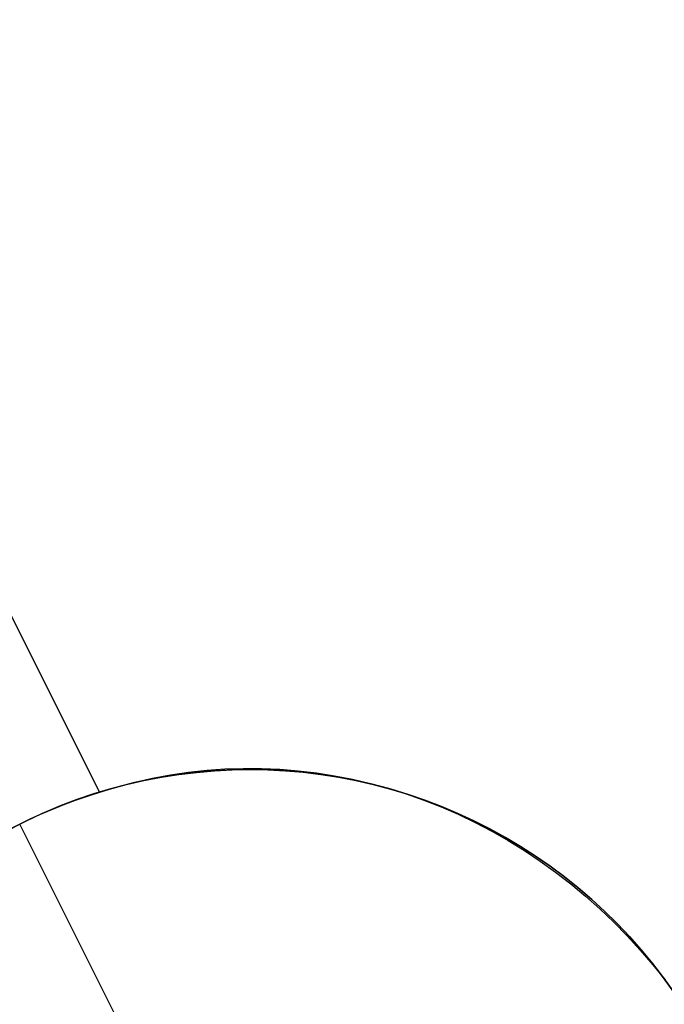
# Model space of a CAD drawing. Header units: millimetres. Extents: x 6239 to 7218, y -13987 to -13139.
# Tile 269 of 296: x 6819.36 to 6823.12, y -13440.27 to -13434.53. Entities that reach past the tile are written whole.
import ezdxf

# ---------------------------------------------------------------- set-up
doc = ezdxf.new("R2010")
doc.units = ezdxf.units.MM
doc.layers.add('color', color=7, linetype='Continuous')

msp = doc.modelspace()

# ---------------------------------------------------------------- linework, layer by layer
at = {"layer": 'color', "color": 254, "true_color": 0xcad1ee}
for p, q in [((6819.823, -13439.034, 5.658), (6817.5639, -13434.5265, 10.7)), ((6817.5639, -13434.5265, 13.041), (6819.823, -13439.034, 12.5297)), ((6819.823, -13439.034, 5.658), (6817.5639, -13434.5265, 10.7)), ((6817.5639, -13434.5265, 13.041), (6819.823, -13439.034, 12.5297)), ((6819.823, -13439.034, 9.3495), (6818.169, -13435.7338, 9.3495)), ((6820.2365, -13438.933, 12.349), (6820.3419, -13438.9176, 12.3037)), ((6820.2365, -13438.933, 12.349), (6820.3419, -13438.9176, 12.3037)), ((6820.2863, -13438.9314, 3.1843), (6820.3893, -13438.9189, 3.1843)), ((6820.3956, -13438.9182, -7.3), (6820.2928, -13438.9305, -7.3)), ((6820.3956, -13438.9182, -7.3), (6820.2928, -13438.9305, -7.3)), ((6820.3419, -13438.9176, 12.3037), (6820.4478, -13438.9061, 12.2585)), ((6820.3419, -13438.9176, 12.3037), (6820.4478, -13438.9061, 12.2585)), ((6820.3893, -13438.9189, 3.1843), (6820.4927, -13438.9099, 3.1843)), ((6820.4988, -13438.9094, -7.3), (6820.3956, -13438.9182, -7.3)), ((6820.4988, -13438.9094, -7.3), (6820.3956, -13438.9182, -7.3)), ((6820.4478, -13438.9061, 12.2585), (6820.5541, -13438.8987, 12.2135)), ((6820.4478, -13438.9061, 12.2585), (6820.5541, -13438.8987, 12.2135)), ((6820.4927, -13438.9099, 3.1843), (6820.5963, -13438.9044, 3.1843)), ((6820.6022, -13438.9042, -7.3), (6820.4988, -13438.9094, -7.3)), ((6820.6022, -13438.9042, -7.3), (6820.4988, -13438.9094, -7.3)), ((6820.5541, -13438.8987, 12.2135), (6820.6607, -13438.8953, 12.1687)), ((6820.5541, -13438.8987, 12.2135), (6820.6607, -13438.8953, 12.1687)), ((6820.5963, -13438.9044, 3.1843), (6820.7, -13438.9026, 3.1843)), ((6820.7058, -13438.9026, -7.3), (6820.6022, -13438.9042, -7.3)), ((6820.7058, -13438.9026, -7.3), (6820.6022, -13438.9042, -7.3)), ((6820.6607, -13438.8953, 12.1687), (6820.7675, -13438.8959, 12.1241)), ((6820.6607, -13438.8953, 12.1687), (6820.7675, -13438.8959, 12.1241)), ((6820.7, -13438.9026, 3.1843), (6820.8037, -13438.9043, 3.1843)), ((6820.8093, -13438.9045, -7.3), (6820.7058, -13438.9026, -7.3)), ((6820.8093, -13438.9045, -7.3), (6820.7058, -13438.9026, -7.3)), ((6820.7675, -13438.8959, 12.1241), (6820.8743, -13438.9005, 12.0798)), ((6820.7675, -13438.8959, 12.1241), (6820.8743, -13438.9005, 12.0798)), ((6820.8037, -13438.9043, 3.1843), (6820.9073, -13438.9097, 3.1843)), ((6820.9127, -13438.91, -7.3), (6820.8093, -13438.9045, -7.3)), ((6820.9127, -13438.91, -7.3), (6820.8093, -13438.9045, -7.3)), ((6820.8743, -13438.9005, 12.0798), (6820.981, -13438.9091, 12.0359)), ((6820.8743, -13438.9005, 12.0798), (6820.981, -13438.9091, 12.0359)), ((6820.9073, -13438.9097, 3.1843), (6821.0107, -13438.9186, 3.1843)), ((6821.0159, -13438.9191, -7.3), (6820.9127, -13438.91, -7.3)), ((6821.0159, -13438.9191, -7.3), (6820.9127, -13438.91, -7.3)), ((6820.981, -13438.9091, 12.0359), (6821.0875, -13438.9218, 11.9924)), ((6820.981, -13438.9091, 12.0359), (6821.0875, -13438.9218, 11.9924)), ((6821.0107, -13438.9186, 3.1843), (6821.1137, -13438.9311, 3.1843)), ((6821.1187, -13438.9318, -7.3), (6821.0159, -13438.9191, -7.3)), ((6821.1187, -13438.9318, -7.3), (6821.0159, -13438.9191, -7.3)), ((6821.0875, -13438.9218, 11.9924), (6821.1936, -13438.9384, 11.9493)), ((6821.0875, -13438.9218, 11.9924), (6821.1936, -13438.9384, 11.9493)), ((6819.9249, -13439.0029, 12.4847), (6820.0279, -13438.9757, 12.4395)), ((6819.9249, -13439.0029, 12.4847), (6820.0279, -13438.9757, 12.4395)), ((6819.9809, -13438.9904, 3.1843), (6820.082, -13438.9672, 3.1843)), ((6820.0887, -13438.9658, -7.3), (6819.9877, -13438.9887, -7.3)), ((6820.0887, -13438.9658, -7.3), (6819.9877, -13438.9887, -7.3)), ((6820.0279, -13438.9757, 12.4395), (6820.1318, -13438.9524, 12.3942)), ((6820.0279, -13438.9757, 12.4395), (6820.1318, -13438.9524, 12.3942)), ((6820.082, -13438.9672, 3.1843), (6820.1838, -13438.9476, 3.1843)), ((6820.1904, -13438.9464, -7.3), (6820.0887, -13438.9658, -7.3)), ((6820.1904, -13438.9464, -7.3), (6820.0887, -13438.9658, -7.3)), ((6820.1318, -13438.9524, 12.3942), (6820.2365, -13438.933, 12.349)), ((6820.1318, -13438.9524, 12.3942), (6820.2365, -13438.933, 12.349)), ((6820.1838, -13438.9476, 3.1843), (6820.2863, -13438.9314, 3.1843)), ((6820.2928, -13438.9305, -7.3), (6820.1904, -13438.9464, -7.3)), ((6820.2928, -13438.9305, -7.3), (6820.1904, -13438.9464, -7.3)), ((6821.1137, -13438.9311, 3.1843), (6821.2162, -13438.9471, 3.1843)), ((6821.221, -13438.9479, -7.3), (6821.1187, -13438.9318, -7.3)), ((6821.221, -13438.9479, -7.3), (6821.1187, -13438.9318, -7.3)), ((6821.1936, -13438.9384, 11.9493), (6821.2992, -13438.9589, 11.9068)), ((6821.1936, -13438.9384, 11.9493), (6821.2992, -13438.9589, 11.9068)), ((6821.2162, -13438.9471, 3.1843), (6821.3181, -13438.9667, 3.1843)), ((6821.3226, -13438.9676, -7.3), (6821.221, -13438.9479, -7.3)), ((6821.3226, -13438.9676, -7.3), (6821.221, -13438.9479, -7.3)), ((6821.2992, -13438.9589, 11.9068), (6821.4042, -13438.9834, 11.8648)), ((6821.2992, -13438.9589, 11.9068), (6821.4042, -13438.9834, 11.8648)), ((6821.3181, -13438.9667, 3.1843), (6821.4192, -13438.9897, 3.1843)), ((6821.4236, -13438.9908, -7.3), (6821.3226, -13438.9676, -7.3)), ((6821.4236, -13438.9908, -7.3), (6821.3226, -13438.9676, -7.3)), ((6821.4042, -13438.9834, 11.8648), (6821.5084, -13439.0118, 11.8234)), ((6821.4042, -13438.9834, 11.8648), (6821.5084, -13439.0118, 11.8234)), ((6819.7551, -13439.0557, 5.6691), (6819.823, -13439.034, 5.658)), ((6819.7551, -13439.0557, 5.6691), (6819.823, -13439.034, 5.658)), ((6819.7813, -13439.0471, 3.1843), (6819.8806, -13439.017, 3.1843)), ((6819.8875, -13439.0151, -7.3), (6819.7884, -13439.0449, -7.3)), ((6819.8875, -13439.0151, -7.3), (6819.7884, -13439.0449, -7.3)), ((6819.823, -13439.034, 12.5297), (6819.9249, -13439.0029, 12.4847)), ((6819.823, -13439.034, 12.5297), (6819.9249, -13439.0029, 12.4847)), ((6819.823, -13439.034, 5.658), (6819.823, -13439.034, 12.5297)), ((6819.823, -13439.034, 5.658), (6819.823, -13439.034, 12.5297)), ((6819.8806, -13439.017, 3.1843), (6819.9809, -13438.9904, 3.1843)), ((6819.9877, -13438.9887, -7.3), (6819.8875, -13439.0151, -7.3)), ((6819.9877, -13438.9887, -7.3), (6819.8875, -13439.0151, -7.3)), ((6821.4192, -13438.9897, 3.1843), (6821.5195, -13439.0163, 3.1843)), ((6821.5237, -13439.0175, -7.3), (6821.4236, -13438.9908, -7.3)), ((6821.5237, -13439.0175, -7.3), (6821.4236, -13438.9908, -7.3)), ((6821.5084, -13439.0118, 11.8234), (6821.6118, -13439.0441, 11.7827)), ((6821.5084, -13439.0118, 11.8234), (6821.6118, -13439.0441, 11.7827)), ((6821.5195, -13439.0163, 3.1843), (6821.6188, -13439.0463, 3.1843)), ((6821.6227, -13439.0476, -7.3), (6821.5237, -13439.0175, -7.3)), ((6821.6227, -13439.0476, -7.3), (6821.5237, -13439.0175, -7.3)), ((6819.5862, -13439.1175, 3.1843), (6819.6831, -13439.0807, 3.1843)), ((6819.6903, -13439.0781, -7.3), (6819.5934, -13439.1147, -7.3)), ((6819.6903, -13439.0781, -7.3), (6819.5934, -13439.1147, -7.3)), ((6819.6204, -13439.104, 5.6863), (6819.6875, -13439.079, 5.6785)), ((6819.6204, -13439.104, 5.6863), (6819.6875, -13439.079, 5.6785)), ((6819.6831, -13439.0807, 3.1843), (6819.7813, -13439.0471, 3.1843)), ((6819.6875, -13439.079, 5.6785), (6819.7551, -13439.0557, 5.6691)), ((6819.6875, -13439.079, 5.6785), (6819.7551, -13439.0557, 5.6691)), ((6819.7884, -13439.0449, -7.3), (6819.6903, -13439.0781, -7.3)), ((6819.7884, -13439.0449, -7.3), (6819.6903, -13439.0781, -7.3)), ((6821.6118, -13439.0441, 11.7827), (6821.7142, -13439.0802, 11.7427)), ((6821.6118, -13439.0441, 11.7827), (6821.7142, -13439.0802, 11.7427)), ((6821.6188, -13439.0463, 3.1843), (6821.717, -13439.0798, 3.1843)), ((6821.7207, -13439.0811, -7.3), (6821.6227, -13439.0476, -7.3)), ((6821.7207, -13439.0811, -7.3), (6821.6227, -13439.0476, -7.3)), ((6821.7142, -13439.0802, 11.7427), (6821.8155, -13439.1201, 11.7035)), ((6821.7142, -13439.0802, 11.7427), (6821.8155, -13439.1201, 11.7035)), ((6821.717, -13439.0798, 3.1843), (6821.814, -13439.1166, 3.1843)), ((6821.8175, -13439.118, -7.3), (6821.7207, -13439.0811, -7.3)), ((6821.8175, -13439.118, -7.3), (6821.7207, -13439.0811, -7.3)), ((6819.4978, -13439.1546, -7.3), (6819.4037, -13439.1978, -7.3)), ((6819.4978, -13439.1546, -7.3), (6819.4037, -13439.1978, -7.3)), ((6819.4875, -13439.1591, 5.6966), (6819.5537, -13439.1307, 5.6923)), ((6819.4875, -13439.1591, 5.6966), (6819.5537, -13439.1307, 5.6923)), ((6819.4905, -13439.1578, 3.1843), (6819.5862, -13439.1175, 3.1843)), ((6819.5934, -13439.1147, -7.3), (6819.4978, -13439.1546, -7.3)), ((6819.5934, -13439.1147, -7.3), (6819.4978, -13439.1546, -7.3)), ((6819.5537, -13439.1307, 5.6923), (6819.6204, -13439.104, 5.6863)), ((6819.5537, -13439.1307, 5.6923), (6819.6204, -13439.104, 5.6863)), ((6821.814, -13439.1166, 3.1843), (6821.9097, -13439.1567, 3.1843)), ((6821.8155, -13439.1201, 11.7035), (6821.9156, -13439.1637, 11.6651)), ((6821.8155, -13439.1201, 11.7035), (6821.9156, -13439.1637, 11.6651)), ((6821.913, -13439.1582, -7.3), (6821.8175, -13439.118, -7.3)), ((6821.913, -13439.1582, -7.3), (6821.8175, -13439.118, -7.3)), ((6819.3037, -13439.248, 3.1843), (6819.3964, -13439.2013, 3.1843)), ((6819.4037, -13439.1978, -7.3), (6819.3111, -13439.2442, -7.3)), ((6819.4037, -13439.1978, -7.3), (6819.3111, -13439.2442, -7.3)), ((6819.3572, -13439.2206, 5.7), (6819.422, -13439.189, 5.6991)), ((6819.3572, -13439.2206, 5.7), (6819.422, -13439.189, 5.6991)), ((6819.3964, -13439.2013, 3.1843), (6819.4905, -13439.1578, 3.1843)), ((6819.422, -13439.189, 5.6991), (6819.4875, -13439.1591, 5.6966)), ((6819.422, -13439.189, 5.6991), (6819.4875, -13439.1591, 5.6966)), ((6821.9097, -13439.1567, 3.1843), (6822.0039, -13439.2001, 3.1843)), ((6822.007, -13439.2016, -7.3), (6821.913, -13439.1582, -7.3)), ((6822.007, -13439.2016, -7.3), (6821.913, -13439.1582, -7.3)), ((6821.9156, -13439.1637, 11.6651), (6822.0142, -13439.2111, 11.6276)), ((6821.9156, -13439.1637, 11.6651), (6822.0142, -13439.2111, 11.6276)), ((6822.0039, -13439.2001, 3.1843), (6822.0965, -13439.2468, 3.1843)), ((6822.0994, -13439.2483, -7.3), (6822.007, -13439.2016, -7.3)), ((6822.0994, -13439.2483, -7.3), (6822.007, -13439.2016, -7.3)), ((6822.0142, -13439.2111, 11.6276), (6822.1114, -13439.262, 11.5909)), ((6822.0142, -13439.2111, 11.6276), (6822.1114, -13439.262, 11.5909)), ((6819.2931, -13439.2536, 5.6991), (6819.3572, -13439.2206, 5.7)), ((6819.2931, -13439.2536, 5.6991), (6819.3572, -13439.2206, 5.7)), ((6820.1413, -13440.7851, -7.3), (6819.3572, -13439.2206, -7.3)), ((6822.0965, -13439.2468, 3.1843), (6822.1875, -13439.2966, 3.1843)), ((6822.1902, -13439.2981, -7.3), (6822.0994, -13439.2483, -7.3)), ((6822.1902, -13439.2981, -7.3), (6822.0994, -13439.2483, -7.3)), ((6822.1114, -13439.262, 11.5909), (6822.207, -13439.3166, 11.5552)), ((6822.1114, -13439.262, 11.5909), (6822.207, -13439.3166, 11.5552)), ((6822.1875, -13439.2966, 3.1843), (6822.2768, -13439.3496, 3.1843)), ((6822.2792, -13439.3511, -7.3), (6822.1902, -13439.2981, -7.3)), ((6822.2792, -13439.3511, -7.3), (6822.1902, -13439.2981, -7.3)), ((6822.207, -13439.3166, 11.5552), (6822.3009, -13439.3746, 11.5205)), ((6822.207, -13439.3166, 11.5552), (6822.3009, -13439.3746, 11.5205)), ((6822.2768, -13439.3496, 3.1843), (6822.3641, -13439.4056, 3.1843)), ((6822.3663, -13439.4071, -7.3), (6822.2792, -13439.3511, -7.3)), ((6822.3663, -13439.4071, -7.3), (6822.2792, -13439.3511, -7.3)), ((6822.3009, -13439.3746, 11.5205), (6822.393, -13439.4361, 11.4868)), ((6822.3009, -13439.3746, 11.5205), (6822.393, -13439.4361, 11.4868)), ((6822.3641, -13439.4056, 3.1843), (6822.4494, -13439.4645, 3.1843)), ((6822.4515, -13439.466, -7.3), (6822.3663, -13439.4071, -7.3)), ((6822.4515, -13439.466, -7.3), (6822.3663, -13439.4071, -7.3)), ((6822.393, -13439.4361, 11.4868), (6822.4831, -13439.5009, 11.4542)), ((6822.393, -13439.4361, 11.4868), (6822.4831, -13439.5009, 11.4542)), ((6822.4494, -13439.4645, 3.1843), (6822.5327, -13439.5264, 3.1843)), ((6822.5345, -13439.5279, -7.3), (6822.4515, -13439.466, -7.3)), ((6822.5345, -13439.5279, -7.3), (6822.4515, -13439.466, -7.3)), ((6822.4831, -13439.5009, 11.4542), (6822.5712, -13439.569, 11.4227)), ((6822.4831, -13439.5009, 11.4542), (6822.5712, -13439.569, 11.4227)), ((6822.5327, -13439.5264, 3.1843), (6822.6138, -13439.5912, 3.1843)), ((6822.6154, -13439.5926, -7.3), (6822.5345, -13439.5279, -7.3)), ((6822.6154, -13439.5926, -7.3), (6822.5345, -13439.5279, -7.3)), ((6822.5712, -13439.569, 11.4227), (6822.6571, -13439.6403, 11.3924)), ((6822.5712, -13439.569, 11.4227), (6822.6571, -13439.6403, 11.3924)), ((6822.6138, -13439.5912, 3.1843), (6822.6925, -13439.6587, 3.1843)), ((6822.694, -13439.66, -7.3), (6822.6154, -13439.5926, -7.3)), ((6822.694, -13439.66, -7.3), (6822.6154, -13439.5926, -7.3)), ((6822.6571, -13439.6403, 11.3924), (6822.7408, -13439.7147, 11.3632)), ((6822.6571, -13439.6403, 11.3924), (6822.7408, -13439.7147, 11.3632)), ((6822.6925, -13439.6587, 3.1843), (6822.7689, -13439.7289, 3.1843)), ((6822.7702, -13439.7301, -7.3), (6822.694, -13439.66, -7.3)), ((6822.7702, -13439.7301, -7.3), (6822.694, -13439.66, -7.3)), ((6822.7408, -13439.7147, 11.3632), (6822.8221, -13439.7922, 11.3353)), ((6822.7408, -13439.7147, 11.3632), (6822.8221, -13439.7922, 11.3353)), ((6822.7689, -13439.7289, 3.1843), (6822.8428, -13439.8017, 3.1843)), ((6822.844, -13439.8028, -7.3), (6822.7702, -13439.7301, -7.3)), ((6822.844, -13439.8028, -7.3), (6822.7702, -13439.7301, -7.3)), ((6822.8221, -13439.7922, 11.3353), (6822.9009, -13439.8725, 11.3086)), ((6822.8221, -13439.7922, 11.3353), (6822.9009, -13439.8725, 11.3086)), ((6822.8428, -13439.8017, 3.1843), (6822.9142, -13439.877, 3.1843)), ((6822.9152, -13439.878, -7.3), (6822.844, -13439.8028, -7.3)), ((6822.9152, -13439.878, -7.3), (6822.844, -13439.8028, -7.3)), ((6822.9009, -13439.8725, 11.3086), (6822.9772, -13439.9557, 11.2833)), ((6822.9009, -13439.8725, 11.3086), (6822.9772, -13439.9557, 11.2833)), ((6822.9142, -13439.877, 3.1843), (6822.9829, -13439.9547, 3.1843)), ((6822.9837, -13439.9557, -7.3), (6822.9152, -13439.878, -7.3)), ((6822.9837, -13439.9557, -7.3), (6822.9152, -13439.878, -7.3)), ((6822.9772, -13439.9557, 11.2833), (6823.0509, -13440.0417, 11.2592)), ((6822.9772, -13439.9557, 11.2833), (6823.0509, -13440.0417, 11.2592)), ((6822.9829, -13439.9547, 3.1843), (6823.0489, -13440.0347, 3.1843)), ((6823.0496, -13440.0356, -7.3), (6822.9837, -13439.9557, -7.3)), ((6823.0496, -13440.0356, -7.3), (6822.9837, -13439.9557, -7.3)), ((6823.0489, -13440.0347, 3.1843), (6823.1121, -13440.117, 3.1843)), ((6823.1126, -13440.1178, -7.3), (6823.0496, -13440.0356, -7.3)), ((6823.1126, -13440.1178, -7.3), (6823.0496, -13440.0356, -7.3)), ((6823.0509, -13440.0417, 11.2592), (6823.1218, -13440.1302, 11.2365)), ((6823.0509, -13440.0417, 11.2592), (6823.1218, -13440.1302, 11.2365)), ((6823.1121, -13440.117, 3.1843), (6823.1724, -13440.2015, 3.1843)), ((6823.1728, -13440.2021, -7.3), (6823.1126, -13440.1178, -7.3)), ((6823.1728, -13440.2021, -7.3), (6823.1126, -13440.1178, -7.3))]:
    msp.add_line(p, q, dxfattribs=at)

doc.saveas('drawing.dxf')
